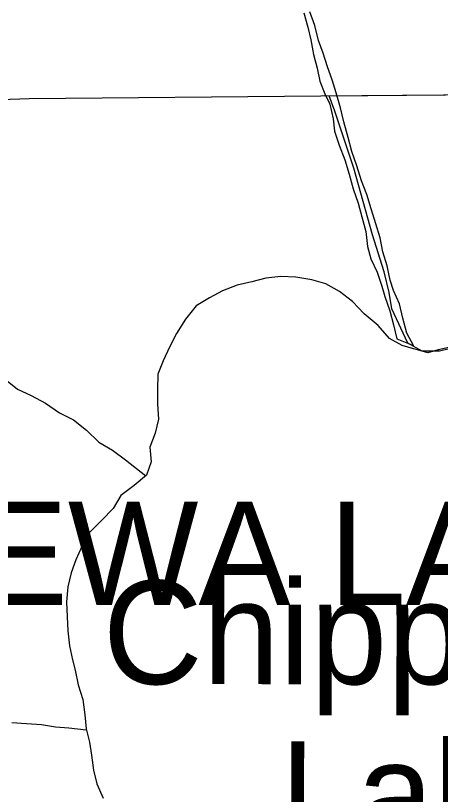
# Model space of a CAD drawing. Extents: x 1985906 to 2277390, y 930619 to 1324581.
# Drawn here: x 2129018 to 2131073, y 1117937 to 1121701 of the extents above; entities that cross this region are included whole.
import ezdxf

# ---------------------------------------------------------------- set-up
doc = ezdxf.new("R2010")
doc.units = 0
for name, color, linetype in [('GM_X_Corporation', 7, 'Continuous'), ('GM_X_Corporation_Text', 7, 'Continuous'), ('GM_X_County_Road', 7, 'Continuous'), ('GM_X_Major_Lake', 7, 'Continuous'), ('GM_X_Major_Lake_Text', 7, 'Continuous'), ('GM_X_Minor_River', 7, 'Continuous')]:
    doc.layers.add(name, color=color, linetype=linetype)

msp = doc.modelspace()

# ---------------------------------------------------------------- linework, layer by layer
at = {"layer": 'GM_X_Corporation'}
msp.add_lwpolyline([(2131168.5, 1120103.4), (2131068.2, 1120078.3), (2130984.6, 1120078.3), (2130916, 1120117.6), (2130838.1, 1120284.4), (2130825.2, 1120362.3), (2130801.5, 1120462.7), (2130744.4, 1120641.9), (2130654.3, 1120963.3), (2130600.2, 1121128), (2130562.9, 1121239.3), (2130535, 1121313.6), (2131284.7, 1121320.1)], dxfattribs=at)
at = {"layer": 'GM_X_County_Road'}
for points in [[(2117701, 1120584.3), (2118986.3, 1120579.8), (2123184.8, 1120607), (2124193, 1120607.6), (2125178.8, 1120595.1), (2126060.2, 1120584.4), (2126186.6, 1120608.6), (2126315, 1120663), (2126384.4, 1120697.3), (2126453.4, 1120749.4), (2126583.7, 1120813.8), (2126680, 1120840), (2126993.2, 1120848.5), (2128109.5, 1120868.2), (2128290.2, 1120872.5), (2128392.5, 1120900.7), (2128490.8, 1120957), (2128609, 1121053.4), (2128757.3, 1121208.1), (2128839.5, 1121260.4), (2128947.8, 1121294.6), (2129084.4, 1121300.8), (2130494.8, 1121313.2)], [(2130494.8, 1121313.2), (2130495.5, 1121313.2), (2131284.7, 1121320.1), (2131509.1, 1121320.9), (2131715.3, 1121321.6), (2131921.6, 1121322.3), (2132376.9, 1121323.8), (2132470.1, 1121324.1), (2132627.9, 1121324.6), (2132884.5, 1121325.4), (2134415.4, 1121330.5)]]:
    msp.add_lwpolyline(points, dxfattribs=at)
at = {"layer": 'GM_X_Major_Lake'}
for points in [[(2130943.9, 1120091), (2130887.6, 1120106.9), (2130827.2, 1120140.8), (2130772.7, 1120202.9), (2130704.2, 1120258.8), (2130647.7, 1120318.8), (2130585.3, 1120366.8), (2130518.8, 1120404.7), (2130450.5, 1120424.6), (2130374.1, 1120436.4), (2130301.7, 1120440.3), (2130229.4, 1120432), (2130161.2, 1120413.8), (2130090.9, 1120397.6), (2130018.7, 1120371.3), (2129956.6, 1120337.1), (2129892.4, 1120298.8), (2129840.4, 1120234.5), (2129796.5, 1120164.2), (2129762.6, 1120097.9), (2129732.7, 1120031.7), (2129706.8, 1119967.4), (2129705.1, 1119895.2), (2129705.3, 1119823), (2129709.6, 1119750.8), (2129693.8, 1119682.6), (2129667.9, 1119614.4), (2129674.2, 1119544.2), (2129652.4, 1119480), (2129592.3, 1119429.7), (2129528.2, 1119381.4), (2129490.2, 1119319.1), (2129436.2, 1119262.8), (2129376.2, 1119202.5), (2129338.3, 1119134.2), (2129310.4, 1119070), (2129286.5, 1119007.8), (2129270.7, 1118939.5), (2129264.9, 1118867.3), (2129267.2, 1118795.1), (2129271.5, 1118727), (2129279.8, 1118654.8), (2129294.1, 1118586.7), (2129306.3, 1118536.6), (2129320.7, 1118466.4), (2129343, 1118396.3), (2129353.4, 1118322.1), (2129359.6, 1118253.9), (2129376, 1118189.8), (2129386.2, 1118125.7), (2129394.5, 1118053.5), (2129410.9, 1117987.4), (2129441.3, 1117919.3)], [(2130943.5, 1120090.5), (2130887.6, 1120106.9), (2130827.2, 1120140.8), (2130772.7, 1120202.9), (2130704.2, 1120258.8), (2130647.7, 1120318.8), (2130585.3, 1120366.8), (2130518.8, 1120404.7), (2130450.5, 1120424.6), (2130374.1, 1120436.4), (2130301.7, 1120440.3), (2130229.4, 1120432), (2130161.2, 1120413.8), (2130090.9, 1120397.6), (2130018.7, 1120371.3), (2129956.6, 1120337.1), (2129892.4, 1120298.8), (2129840.4, 1120234.5), (2129796.5, 1120164.2), (2129762.6, 1120097.9), (2129732.7, 1120031.7), (2129706.8, 1119967.4), (2129705.1, 1119895.2), (2129705.3, 1119823), (2129709.6, 1119750.8), (2129693.8, 1119682.6), (2129667.9, 1119614.4), (2129674.2, 1119544.2), (2129652.4, 1119480), (2129592.3, 1119429.7), (2129528.2, 1119381.4), (2129490.2, 1119319.1), (2129436.2, 1119262.8), (2129376.2, 1119202.5), (2129338.3, 1119134.2), (2129310.4, 1119070), (2129286.5, 1119007.8), (2129270.7, 1118939.5), (2129264.9, 1118867.3), (2129267.2, 1118795.1), (2129271.5, 1118727), (2129279.8, 1118654.8), (2129294.1, 1118586.7), (2129306.3, 1118536.6), (2129320.7, 1118466.4), (2129343, 1118396.3), (2129353.4, 1118322.1), (2129359.6, 1118253.9), (2129376, 1118189.8), (2129386.2, 1118125.7), (2129394.5, 1118053.5), (2129410.9, 1117987.4), (2129441.3, 1117919.3)], [(2131128.7, 1120099.5), (2131062.5, 1120085.3), (2131012.3, 1120071.2), (2130943.9, 1120091)]]:
    msp.add_lwpolyline(points, dxfattribs=at)
at = {"layer": 'GM_X_Minor_River'}
msp.add_line((2130862.8, 1120138.4), (2130942.4, 1120106.8), dxfattribs=at)
for points in [[(2130412.9, 1121714.2), (2130431.9, 1121645.6), (2130446.8, 1121583.2), (2130459.7, 1121512.8), (2130476.6, 1121446.3), (2130489.6, 1121383.8), (2130514.7, 1121323.2), (2130537.9, 1121272.6), (2130554.7, 1121202.1), (2130561.7, 1121141.8), (2130582.7, 1121075.2), (2130611.6, 1121004.5), (2130632.5, 1120933.9), (2130651.3, 1120863.4), (2130676.2, 1120794.7), (2130693.2, 1120728.2), (2130712, 1120657.7), (2130720.8, 1120585.3), (2130735.9, 1120524.9), (2130766.9, 1120460.1), (2130789.8, 1120393.5), (2130805, 1120343.1), (2130827.9, 1120274.5), (2130846.8, 1120205.9), (2130862.8, 1120138.4)], [(2130942.4, 1120106.8), (2130910.5, 1120166.7), (2130891.6, 1120239.2), (2130874.7, 1120307.7), (2130845.7, 1120372.4), (2130830.5, 1120422.8), (2130815.6, 1120491.3), (2130794.7, 1120559.9), (2130781.8, 1120626.3), (2130760.9, 1120694.9), (2130738.1, 1120767.5), (2130717.1, 1120836.1), (2130692.2, 1120902.8), (2130669.3, 1120975.4), (2130644.4, 1121044), (2130627.5, 1121112.5), (2130606.7, 1121187.1), (2130589.8, 1121255.6), (2130569, 1121328.2), (2130550, 1121390.8), (2130527, 1121453.4), (2130506, 1121519.9), (2130483, 1121580.5), (2130466.1, 1121653.1), (2130441.2, 1121719.7)], [(2128962.1, 1119949.2), (2129027.4, 1119895.8), (2129093.2, 1119864.5), (2129162.8, 1119827.2), (2129230.4, 1119781.8), (2129298.1, 1119746.5), (2129361.5, 1119697.2), (2129420.8, 1119640), (2129486.4, 1119600.7), (2129549.8, 1119553.4), (2129648, 1119476.4)], [(2128999.5, 1118283.6), (2129071.8, 1118280.3), (2129144, 1118275), (2129212.1, 1118263.8), (2129276.3, 1118258.6), (2129359, 1118249.4)]]:
    msp.add_lwpolyline(points, dxfattribs=at)

# ---------------------------------------------------------------- texts
at = {"layer": 'GM_X_Corporation_Text'}
msp.add_text('CHIPPEWA LAKE', height=500, rotation=0, dxfattribs=at).set_placement((2126782, 1118851.6))
at = {"layer": 'GM_X_Major_Lake_Text'}
for s, rotation, p in [('Chippewa', 359.9636, (2129440, 1118470.1)), ('Lake', 359.9641, (2130296.7, 1117692.6))]:
    msp.add_text(s, height=500.2, rotation=rotation, dxfattribs=at).set_placement(p)

doc.saveas('drawing.dxf')
